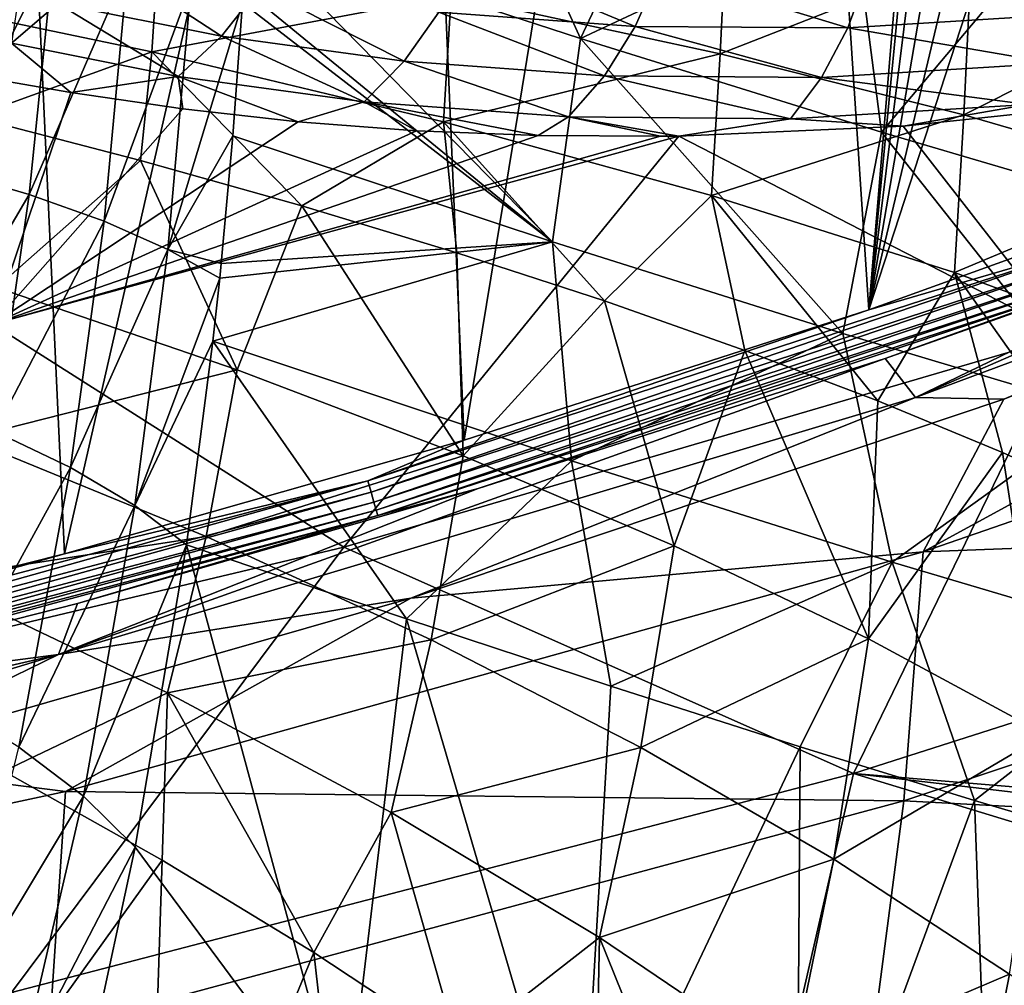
# Model space of a CAD drawing. Header units: metres. Extents: x -25 to 25, y -125 to 22.
# Tile 497 of 552: x 13.49 to 17.3, y -21.68 to -17.95. Entities that reach past the tile are written whole.
import ezdxf

# ---------------------------------------------------------------- set-up
doc = ezdxf.new("R2010")
doc.units = ezdxf.units.M
doc.layers.add('solid_500465_01', color=7, linetype='CONTINUOUS')

msp = doc.modelspace()

# ---------------------------------------------------------------- linework, layer by layer
at = {"layer": 'solid_500465_01'}
for points in [[(15.211853, -19.570034), (14.98347, -14.245853), (16.349859, -12.653533)], [(16.775436, -19.066566), (15.211853, -19.570034), (16.349859, -12.653533)], [(16.775436, -19.066566), (16.349859, -12.653533), (17.299999, -12.8)], [(16.775436, -19.066566), (17.299999, -12.8), (17.339243, -13.238526)], [(16.775436, -19.066566), (17.339243, -13.238526), (17.450512, -13.654087)], [(16.775436, -19.066566), (17.450512, -13.654087), (17.635805, -14.050611)], [(16.775436, -19.066566), (17.635805, -14.050611), (17.884295, -14.40584)], [(13.666541, -20.008802), (13.467754, -15.685903), (14.98347, -14.245853)], [(15.211853, -19.570034), (13.666541, -20.008802), (14.98347, -14.245853)], [(16.775436, -19.066566), (17.884295, -14.40584), (18.19416, -14.715706)], [(18.355883, -18.496965), (16.775436, -19.066566), (18.19416, -14.715706)], [(13.666541, -20.008802), (12.14794, -20.391457), (13.467754, -15.685903)], [(15.660733, -18.018934, 32.297321), (14.371901, -17.597038, 35.091476), (15.227039, -17.063353, 33.244858)], [(15.660733, -18.018934, 32.297321), (15.227039, -17.063353, 33.244858), (15.997378, -17.306286, 31.487406)], [(15.660733, -18.018934, 32.297321), (15.997378, -17.306286, 31.487406), (16.713873, -17.52597, 29.728018)], [(15.16189, -17.852837, 37.557564), (16.201172, -18.078312, 36.531532), (16.227495, -17.52478, 36.451115)], [(16.824068, -18.380764, 29.464172), (15.660733, -18.018934, 32.297321), (16.713873, -17.52597, 29.728018)], [(16.201172, -18.078312, 36.531532), (17.172224, -17.697683, 35.327038), (16.227495, -17.52478, 36.451115)], [(16.824068, -18.380764, 29.464172), (16.713873, -17.52597, 29.728018), (17.376768, -17.722551, 27.968567)], [(13.205183, -18.525612, 36.535637), (13.305266, -17.612268, 36.315796), (13.626641, -17.673664, 36.077457)], [(15.553165, -18.804493, 32.574371), (14.358763, -17.826822, 35.12862), (14.371901, -17.597038, 35.091476)], [(15.553165, -18.804493, 32.574371), (14.371901, -17.597038, 35.091476), (15.660733, -18.018934, 32.297321)], [(12.794429, -17.81665, 39.37862), (14.004156, -18.069708, 38.566948), (14.032396, -17.639299, 38.485374)], [(14.004156, -18.069708, 38.566948), (15.16189, -17.852837, 37.557564), (14.032396, -17.639299, 38.485374)], [(13.531088, -18.621168, 36.303986), (13.205183, -18.525612, 36.535637), (13.626641, -17.673664, 36.077457)], [(13.531088, -18.621168, 36.303986), (13.626641, -17.673664, 36.077457), (13.912125, -17.739946, 35.798244)], [(13.797663, -17.698231, 4.244042), (13.640917, -17.883337, 4.320507), (14.274083, -18.009464, 5.190474)], [(14.420525, -17.822329, 5.099836), (13.797663, -17.698231, 4.244042), (14.274083, -18.009464, 5.190474)], [(15.223041, -17.702206, 5.828482), (15.113176, -17.917023, 5.908884), (15.872263, -17.97234, 6.664723)], [(15.968225, -17.756313, 6.570889), (15.223041, -17.702206, 5.828482), (15.872263, -17.97234, 6.664723)], [(16.201172, -18.078312, 36.531532), (17.142935, -18.313761, 35.416733), (17.172224, -17.697683, 35.327038)], [(17.857658, -18.684626, 26.601492), (16.824068, -18.380764, 29.464172), (17.376768, -17.722551, 27.968567)], [(17.142935, -18.313761, 35.416733), (18.01219, -17.876759, 34.123352), (17.172224, -17.697683, 35.327038)], [(13.82011, -18.724344, 36.030437), (13.531088, -18.621168, 36.303986), (13.912125, -17.739946, 35.798244)], [(13.82011, -18.724344, 36.030437), (13.912125, -17.739946, 35.798244), (14.15652, -17.809912, 35.483234)], [(15.968225, -17.756313, 6.570889), (15.872263, -17.97234, 6.664723), (16.69351, -17.977835, 7.360789)], [(16.772896, -17.761309, 7.253591), (15.968225, -17.756313, 6.570889), (16.69351, -17.977835, 7.360789)], [(16.772896, -17.761309, 7.253591), (16.69351, -17.977835, 7.360789), (17.570276, -17.923784, 7.989934)], [(13.311325, -18.320837, 39.122108), (14.004156, -18.069708, 38.566948), (12.794429, -17.81665, 39.37862)], [(13.491588, -17.83919, 4.127186), (13.462297, -18.036831, 4.416504), (13.640917, -17.883337, 4.320507)], [(14.066822, -18.8332, 35.720127), (13.82011, -18.724344, 36.030437), (14.15652, -17.809912, 35.483234)], [(14.066822, -18.8332, 35.720127), (14.15652, -17.809912, 35.483234), (14.355396, -17.880861, 35.138035)], [(14.420525, -17.822329, 5.099836), (14.274083, -18.009464, 5.190474), (14.979317, -18.105963, 6.014066)], [(15.553165, -18.804493, 32.574371), (14.355396, -17.880861, 35.138035), (14.358763, -17.826822, 35.12862)], [(15.113176, -17.917023, 5.908884), (14.420525, -17.822329, 5.099836), (14.979317, -18.105963, 6.014066)], [(14.004156, -18.069708, 38.566948), (15.131286, -18.339968, 37.648899), (15.16189, -17.852837, 37.557564)], [(14.066822, -18.8332, 35.720127), (14.355396, -17.880861, 35.138035), (14.31791, -18.393993, 35.240963)], [(15.553165, -18.804493, 32.574371), (14.31791, -18.393993, 35.240963), (14.355396, -17.880861, 35.138035)], [(15.131286, -18.339968, 37.648899), (16.201172, -18.078312, 36.531532), (15.16189, -17.852837, 37.557564)], [(17.142935, -18.313761, 35.416733), (17.979866, -18.557224, 34.222618), (18.01219, -17.876759, 34.123352)], [(13.640917, -17.883337, 4.320507), (13.462297, -18.036831, 4.416504), (14.106665, -18.165161, 5.301871)], [(14.274083, -18.009464, 5.190474), (13.640917, -17.883337, 4.320507), (14.106665, -18.165161, 5.301871)], [(15.113176, -17.917023, 5.908884), (14.979317, -18.105963, 6.014066), (15.753459, -18.16263, 6.784542)], [(15.872263, -17.97234, 6.664723), (15.113176, -17.917023, 5.908884), (15.753459, -18.16263, 6.784542)], [(17.570276, -17.923784, 7.989934), (16.69351, -17.977835, 7.360789), (17.489319, -18.114254, 8.137738)], [(15.872263, -17.97234, 6.664723), (15.753459, -18.16263, 6.784542), (16.592361, -18.168726, 7.494981)], [(16.69351, -17.977835, 7.360789), (15.872263, -17.97234, 6.664723), (16.592361, -18.168726, 7.494981)], [(16.69351, -17.977835, 7.360789), (16.592361, -18.168726, 7.494981), (17.489319, -18.114254, 8.137738)], [(14.274083, -18.009464, 5.190474), (14.106665, -18.165161, 5.301871), (14.82531, -18.263597, 6.141006)], [(14.979317, -18.105963, 6.014066), (14.274083, -18.009464, 5.190474), (14.82531, -18.263597, 6.141006)], [(16.6747, -19.158451, 29.868202), (15.553165, -18.804493, 32.574371), (15.660733, -18.018934, 32.297321)], [(16.6747, -19.158451, 29.868202), (15.660733, -18.018934, 32.297321), (16.824068, -18.380764, 29.464172)], [(13.462297, -18.036831, 4.416504), (13.26793, -18.153709, 4.528724), (13.691141, -18.227158, 5.083609)], [(13.311325, -18.320837, 39.122108), (13.960475, -18.489985, 38.672558), (14.004156, -18.069708, 38.566948)], [(14.106665, -18.165161, 5.301871), (13.462297, -18.036831, 4.416504), (13.691141, -18.227158, 5.083609)], [(13.960475, -18.489985, 38.672558), (14.584842, -18.665298, 38.191391), (14.004156, -18.069708, 38.566948)], [(14.584842, -18.665298, 38.191391), (15.131286, -18.339968, 37.648899), (14.004156, -18.069708, 38.566948)], [(20.042969, -18.061331, 0.180419), (20.200556, -18.198299, 1.300007), (16.955456, -19.404877, 1.23884)], [(18.431187, -18.690655, 0.178198), (20.042969, -18.061331, 0.180419), (16.955456, -19.404877, 1.23884)], [(14.979317, -18.105963, 6.014066), (14.82531, -18.263597, 6.141006), (15.61523, -18.321712, 6.926902)], [(15.753459, -18.16263, 6.784542), (14.979317, -18.105963, 6.014066), (15.61523, -18.321712, 6.926902)], [(15.131286, -18.339968, 37.648899), (16.167843, -18.625084, 36.633003), (16.201172, -18.078312, 36.531532)], [(16.167843, -18.625084, 36.633003), (17.142935, -18.313761, 35.416733), (16.201172, -18.078312, 36.531532)], [(17.489319, -18.114254, 8.137738), (16.592361, -18.168726, 7.494981), (17.389914, -18.273701, 8.30913)], [(13.389033, -19.122417, 7.114629), (13.691141, -18.227158, 5.083609), (13.26793, -18.153709, 4.528724)], [(14.106665, -18.165161, 5.301871), (13.691141, -18.227158, 5.083609), (14.125051, -18.289841, 5.605937)], [(14.106665, -18.165161, 5.301871), (14.125051, -18.289841, 5.605937), (14.569539, -18.339949, 6.096173)], [(14.82531, -18.263597, 6.141006), (14.106665, -18.165161, 5.301871), (14.569539, -18.339949, 6.096173)], [(15.753459, -18.16263, 6.784542), (15.61523, -18.321712, 6.926902), (16.472364, -18.328495, 7.65231)], [(16.592361, -18.168726, 7.494981), (15.753459, -18.16263, 6.784542), (16.472364, -18.328495, 7.65231)], [(16.592361, -18.168726, 7.494981), (16.472364, -18.328495, 7.65231), (17.389914, -18.273701, 8.30913)], [(20.200556, -18.198299, 1.300007), (17.297417, -19.412174, 1.742114), (16.955456, -19.404877, 1.23884)], [(20.200556, -18.198299, 1.300007), (20.061607, -18.325998, 1.588964), (17.297417, -19.412174, 1.742114)], [(13.389033, -19.122417, 7.114629), (14.125051, -18.289841, 5.605937), (13.691141, -18.227158, 5.083609)], [(17.829792, -18.259867, 8.65595), (16.908001, -18.357355, 8.074663), (17.538095, -19.165712, 10.23157)], [(17.389914, -18.273701, 8.30913), (16.908001, -18.357355, 8.074663), (17.829792, -18.259867, 8.65595)], [(13.389033, -19.122417, 7.114629), (14.569539, -18.339949, 6.096173), (14.125051, -18.289841, 5.605937)], [(14.82531, -18.263597, 6.141006), (14.569539, -18.339949, 6.096173), (15.027109, -18.374926, 6.554821)], [(14.82531, -18.263597, 6.141006), (15.027109, -18.374926, 6.554821), (15.497478, -18.393131, 6.98234)], [(15.61523, -18.321712, 6.926902), (14.82531, -18.263597, 6.141006), (15.497478, -18.393131, 6.98234)], [(17.389914, -18.273701, 8.30913), (16.472364, -18.328495, 7.65231), (16.908001, -18.357355, 8.074663)], [(13.40476, -18.981079, 39.201572), (13.960475, -18.489985, 38.672558), (13.311325, -18.320837, 39.122108)], [(15.61523, -18.321712, 6.926902), (15.497478, -18.393131, 6.98234), (15.970488, -18.396379, 7.378773)], [(15.61523, -18.321712, 6.926902), (15.970488, -18.396379, 7.378773), (16.041277, -18.395712, 7.43574)], [(16.472364, -18.328495, 7.65231), (15.61523, -18.321712, 6.926902), (16.041277, -18.395712, 7.43574)], [(16.472364, -18.328495, 7.65231), (16.041277, -18.395712, 7.43574), (16.908001, -18.357355, 8.074663)], [(16.167843, -18.625084, 36.633003), (17.106516, -18.922575, 35.528637), (17.142935, -18.313761, 35.416733)], [(16.985144, -20.001907, 3.35405), (17.297417, -19.412174, 1.742114), (20.061607, -18.325998, 1.588964)], [(20.230778, -18.878296, 3.721399), (16.985144, -20.001907, 3.35405), (20.061607, -18.325998, 1.588964)], [(17.106516, -18.922575, 35.528637), (17.979866, -18.557224, 34.222618), (17.142935, -18.313761, 35.416733)], [(13.389033, -19.122417, 7.114629), (15.027109, -18.374926, 6.554821), (14.569539, -18.339949, 6.096173)], [(13.389033, -19.122417, 7.114629), (15.497478, -18.393131, 6.98234), (15.027109, -18.374926, 6.554821)], [(14.584842, -18.665298, 38.191391), (15.183117, -18.846319, 37.679958), (15.131286, -18.339968, 37.648899)], [(15.754122, -19.032562, 37.139771), (16.167843, -18.625084, 36.633003), (15.131286, -18.339968, 37.648899)], [(15.183117, -18.846319, 37.679958), (15.754122, -19.032562, 37.139771), (15.131286, -18.339968, 37.648899)], [(16.908001, -18.357355, 8.074663), (16.041277, -18.395712, 7.43574), (17.538095, -19.165712, 10.23157)], [(13.389033, -19.122417, 7.114629), (15.970488, -18.396379, 7.378773), (15.497478, -18.393131, 6.98234)], [(13.389033, -19.122417, 7.114629), (16.041277, -18.395712, 7.43574), (15.970488, -18.396379, 7.378773)], [(14.746615, -19.9837, 9.797953), (16.041277, -18.395712, 7.43574), (13.389033, -19.122417, 7.114629)], [(14.066822, -18.8332, 35.720127), (14.31791, -18.393993, 35.240963), (14.272546, -18.887617, 35.362999)], [(14.272546, -18.887617, 35.362999), (14.31791, -18.393993, 35.240963), (15.553165, -18.804493, 32.574371)], [(14.746615, -19.9837, 9.797953), (17.538095, -19.165712, 10.23157), (16.041277, -18.395712, 7.43574)], [(17.676785, -19.458632, 27.135109), (16.6747, -19.158451, 29.868202), (16.824068, -18.380764, 29.464172)], [(17.676785, -19.458632, 27.135109), (16.824068, -18.380764, 29.464172), (17.857658, -18.684626, 26.601492)], [(13.40476, -18.981079, 39.201572), (14.334228, -19.298143, 38.53899), (13.960475, -18.489985, 38.672558)], [(14.334228, -19.298143, 38.53899), (14.584842, -18.665298, 38.191391), (13.960475, -18.489985, 38.672558)], [(13.067958, -19.408407, 36.8386), (13.205183, -18.525612, 36.535637), (13.531088, -18.621168, 36.303986)], [(17.70051, -18.796278, 0.005799), (16.775436, -19.066566), (18.355883, -18.496965)], [(17.106516, -18.922575, 35.528637), (17.939995, -19.229956, 34.345188), (17.979866, -18.557224, 34.222618)], [(13.398203, -19.536829, 36.616829), (13.067958, -19.408407, 36.8386), (13.531088, -18.621168, 36.303986)], [(13.398203, -19.536829, 36.616829), (13.531088, -18.621168, 36.303986), (13.82011, -18.724344, 36.030437)], [(15.754122, -19.032562, 37.139771), (16.296673, -19.223539, 36.572342), (16.167843, -18.625084, 36.633003)], [(16.809593, -19.418762, 35.979187), (17.106516, -18.922575, 35.528637), (16.167843, -18.625084, 36.633003)], [(16.296673, -19.223539, 36.572342), (16.809593, -19.418762, 35.979187), (16.167843, -18.625084, 36.633003)], [(14.334228, -19.298143, 38.53899), (15.208031, -19.631172, 37.811367), (14.584842, -18.665298, 38.191391)], [(15.208031, -19.631172, 37.811367), (15.183117, -18.846319, 37.679958), (14.584842, -18.665298, 38.191391)], [(16.838299, -19.254793, 0.175143), (18.431187, -18.690655, 0.178198), (16.955456, -19.404877, 1.23884)], [(17.747356, -18.927658, 0.129855), (18.431187, -18.690655, 0.178198), (16.838299, -19.254793, 0.175143)], [(13.690434, -19.675789, 36.3522), (13.398203, -19.536829, 36.616829), (13.82011, -18.724344, 36.030437)], [(13.690434, -19.675789, 36.3522), (13.82011, -18.724344, 36.030437), (14.066822, -18.8332, 35.720127)], [(13.938979, -19.822588, 36.049858), (13.690434, -19.675789, 36.3522), (14.066822, -18.8332, 35.720127)], [(13.938979, -19.822588, 36.049858), (14.066822, -18.8332, 35.720127), (14.26675, -18.944199, 35.378468)], [(14.066822, -18.8332, 35.720127), (14.272546, -18.887617, 35.362999), (14.26675, -18.944199, 35.378468)], [(14.240365, -19.18721, 35.448597), (14.26675, -18.944199, 35.378468), (15.553165, -18.804493, 32.574371)], [(15.626046, -19.649668, 32.443504), (14.240365, -19.18721, 35.448597), (15.553165, -18.804493, 32.574371)], [(14.26675, -18.944199, 35.378468), (14.272546, -18.887617, 35.362999), (15.553165, -18.804493, 32.574371)], [(14.838856, -19.727819, 0.005799), (17.70051, -18.796278, 0.005799), (14.851639, -19.771259, 0.022988)], [(14.838856, -19.727819, 0.005799), (16.775436, -19.066566), (17.70051, -18.796278, 0.005799)], [(17.70051, -18.796278, 0.005799), (17.715717, -18.838928, 0.022988), (14.851639, -19.771259, 0.022988)], [(15.626046, -19.649668, 32.443504), (15.553165, -18.804493, 32.574371), (16.6747, -19.158451, 29.868202)], [(14.851639, -19.771259, 0.022988), (17.715717, -18.838928, 0.022988), (14.862881, -19.80946, 0.050556)], [(17.715717, -18.838928, 0.022988), (17.729092, -18.876436, 0.050556), (14.862881, -19.80946, 0.050556)], [(15.208031, -19.631172, 37.811367), (15.754122, -19.032562, 37.139771), (15.183117, -18.846319, 37.679958)], [(14.862881, -19.80946, 0.050556), (17.729092, -18.876436, 0.050556), (14.871922, -19.840183, 0.086889)], [(17.729092, -18.876436, 0.050556), (17.739847, -18.906603, 0.086889), (14.871922, -19.840183, 0.086889)], [(14.871922, -19.840183, 0.086889), (17.739847, -18.906603, 0.086889), (14.878234, -19.861628, 0.129855)], [(17.739847, -18.906603, 0.086889), (17.747356, -18.927658, 0.129855), (14.878234, -19.861628, 0.129855)], [(20.142683, -19.882565, 6.318374), (16.985144, -20.001907, 3.35405), (20.230778, -18.878296, 3.721399)], [(13.938979, -19.822588, 36.049858), (14.26675, -18.944199, 35.378468), (14.240365, -19.18721, 35.448597)], [(14.878234, -19.861628, 0.129855), (17.747356, -18.927658, 0.129855), (15.265965, -19.7572, 0.173224)], [(17.747356, -18.927658, 0.129855), (16.838299, -19.254793, 0.175143), (15.265965, -19.7572, 0.173224)], [(16.809593, -19.418762, 35.979187), (17.291697, -19.617744, 35.361816), (17.106516, -18.922575, 35.528637)], [(17.741804, -19.819998, 34.721737), (17.939995, -19.229956, 34.345188), (17.106516, -18.922575, 35.528637)], [(17.291697, -19.617744, 35.361816), (17.741804, -19.819998, 34.721737), (17.106516, -18.922575, 35.528637)], [(13.289875, -19.563564, 39.451832), (14.334228, -19.298143, 38.53899), (13.40476, -18.981079, 39.201572)], [(15.208031, -19.631172, 37.811367), (16.022413, -19.978245, 37.0233), (15.754122, -19.032562, 37.139771)], [(16.022413, -19.978245, 37.0233), (16.296673, -19.223539, 36.572342), (15.754122, -19.032562, 37.139771)], [(14.838856, -19.727819, 0.005799), (15.211853, -19.570034), (16.775436, -19.066566)], [(11.906669, -20.659008, 9.439972), (14.746615, -19.9837, 9.797953), (13.389033, -19.122417, 7.114629)], [(16.716515, -20.858335, 12.564646), (17.538095, -19.165712, 10.23157), (14.746615, -19.9837, 9.797953)], [(16.864769, -20.041538, 29.392748), (15.626046, -19.649668, 32.443504), (16.6747, -19.158451, 29.868202)], [(16.864769, -20.041538, 29.392748), (16.6747, -19.158451, 29.868202), (17.676785, -19.458632, 27.135109)], [(16.716515, -20.858335, 12.564646), (19.897942, -19.841822, 13.232506), (17.538095, -19.165712, 10.23157)], [(13.938979, -19.822588, 36.049858), (14.240365, -19.18721, 35.448597), (14.139013, -19.974421, 35.715664)], [(14.988522, -20.260616, 33.921875), (14.139013, -19.974421, 35.715664), (14.240365, -19.18721, 35.448597)], [(14.988522, -20.260616, 33.921875), (14.240365, -19.18721, 35.448597), (15.626046, -19.649668, 32.443504)], [(16.022413, -19.978245, 37.0233), (16.773661, -20.337427, 36.179436), (16.296673, -19.223539, 36.572342)], [(16.773661, -20.337427, 36.179436), (16.809593, -19.418762, 35.979187), (16.296673, -19.223539, 36.572342)], [(16.838299, -19.254793, 0.175143), (16.955456, -19.404877, 1.23884), (13.644533, -20.397985, 1.174296)], [(15.265965, -19.7572, 0.173224), (16.838299, -19.254793, 0.175143), (13.644533, -20.397985, 1.174296)], [(13.289875, -19.563564, 39.451832), (14.21498, -19.942776, 38.815144), (14.334228, -19.298143, 38.53899)], [(14.21498, -19.942776, 38.815144), (15.208031, -19.631172, 37.811367), (14.334228, -19.298143, 38.53899)], [(16.955456, -19.404877, 1.23884), (15.005206, -20.180759, 1.847436), (13.644533, -20.397985, 1.174296)], [(16.955456, -19.404877, 1.23884), (17.297417, -19.412174, 1.742114), (15.005206, -20.180759, 1.847436)], [(16.985144, -20.001907, 3.35405), (15.005206, -20.180759, 1.847436), (17.297417, -19.412174, 1.742114)], [(16.773661, -20.337427, 36.179436), (17.291697, -19.617744, 35.361816), (16.809593, -19.418762, 35.979187)], [(17.950888, -20.364061, 26.309189), (16.864769, -20.041538, 29.392748), (17.676785, -19.458632, 27.135109)], [(13.195376, -20.576962, 37.096001), (13.398203, -19.536829, 36.616829), (13.690434, -19.675789, 36.3522)], [(13.144081, -20.107399, 39.751732), (14.21498, -19.942776, 38.815144), (13.289875, -19.563564, 39.451832)], [(14.838856, -19.727819, 0.005799), (13.666541, -20.008802), (15.211853, -19.570034)], [(14.21498, -19.942776, 38.815144), (15.084146, -20.34165, 38.114517), (15.208031, -19.631172, 37.811367)], [(15.084146, -20.34165, 38.114517), (16.022413, -19.978245, 37.0233), (15.208031, -19.631172, 37.811367)], [(16.773661, -20.337427, 36.179436), (17.458059, -20.706783, 35.284428), (17.291697, -19.617744, 35.361816)], [(17.458059, -20.706783, 35.284428), (17.741804, -19.819998, 34.721737), (17.291697, -19.617744, 35.361816)], [(15.778625, -20.520548, 32.127464), (14.988522, -20.260616, 33.921875), (15.626046, -19.649668, 32.443504)], [(15.778625, -20.520548, 32.127464), (15.626046, -19.649668, 32.443504), (16.864769, -20.041538, 29.392748)], [(13.490743, -20.756096, 36.846539), (13.195376, -20.576962, 37.096001), (13.690434, -19.675789, 36.3522)], [(13.490743, -20.756096, 36.846539), (13.690434, -19.675789, 36.3522), (13.938979, -19.822588, 36.049858)], [(11.929683, -20.495876, 0.005799), (14.838856, -19.727819, 0.005799), (11.939983, -20.53997, 0.022988)], [(11.929683, -20.495876, 0.005799), (13.666541, -20.008802), (14.838856, -19.727819, 0.005799)], [(14.838856, -19.727819, 0.005799), (14.851639, -19.771259, 0.022988), (11.939983, -20.53997, 0.022988)], [(11.939983, -20.53997, 0.022988), (14.851639, -19.771259, 0.022988), (11.949042, -20.578747, 0.050556)], [(14.851639, -19.771259, 0.022988), (14.862881, -19.80946, 0.050556), (11.949042, -20.578747, 0.050556)], [(13.716996, -20.200733, 0.17314), (15.265965, -19.7572, 0.173224), (13.644533, -20.397985, 1.174296)], [(14.878234, -19.861628, 0.129855), (15.265965, -19.7572, 0.173224), (13.716996, -20.200733, 0.17314)], [(11.949042, -20.578747, 0.050556), (14.862881, -19.80946, 0.050556), (11.956328, -20.609934, 0.086889)], [(14.862881, -19.80946, 0.050556), (14.871922, -19.840183, 0.086889), (11.956328, -20.609934, 0.086889)], [(11.956328, -20.609934, 0.086889), (14.871922, -19.840183, 0.086889), (11.961414, -20.631701, 0.129855)], [(14.871922, -19.840183, 0.086889), (14.878234, -19.861628, 0.129855), (11.961414, -20.631701, 0.129855)], [(13.740776, -20.945955, 36.558449), (13.490743, -20.756096, 36.846539), (13.938979, -19.822588, 36.049858)], [(13.740776, -20.945955, 36.558449), (13.938979, -19.822588, 36.049858), (14.139013, -19.974421, 35.715664)], [(19.582081, -21.097136, 14.858092), (19.897942, -19.841822, 13.232506), (16.716515, -20.858335, 12.564646)], [(11.961414, -20.631701, 0.129855), (14.878234, -19.861628, 0.129855), (12.195461, -20.587692, 0.173697)], [(14.878234, -19.861628, 0.129855), (13.716996, -20.200733, 0.17314), (12.195461, -20.587692, 0.173697)], [(20.142683, -19.882565, 6.318374), (16.910021, -20.963127, 5.865665), (16.985144, -20.001907, 3.35405)], [(19.961176, -21.124516, 8.806397), (16.910021, -20.963127, 5.865665), (20.142683, -19.882565, 6.318374)], [(13.144081, -20.107399, 39.751732), (14.064912, -20.545967, 39.146671), (14.21498, -19.942776, 38.815144)], [(13.740776, -20.945955, 36.558449), (14.139013, -19.974421, 35.715664), (13.940431, -21.142691, 36.237526)], [(13.940431, -21.142691, 36.237526), (14.139013, -19.974421, 35.715664), (14.751925, -22.238272, 34.622719)], [(14.064912, -20.545967, 39.146671), (15.084146, -20.34165, 38.114517), (14.21498, -19.942776, 38.815144)], [(14.751925, -22.238272, 34.622719), (14.139013, -19.974421, 35.715664), (14.988522, -20.260616, 33.921875)], [(13.462433, -21.704288, 12.02752), (14.746615, -19.9837, 9.797953), (11.906669, -20.659008, 9.439972)], [(11.929683, -20.495876, 0.005799), (12.14794, -20.391457), (13.666541, -20.008802)], [(13.462433, -21.704288, 12.02752), (16.716515, -20.858335, 12.564646), (14.746615, -19.9837, 9.797953)], [(16.985144, -20.001907, 3.35405), (13.671029, -20.927471, 3.051451), (15.005206, -20.180759, 1.847436)], [(16.910021, -20.963127, 5.865665), (13.671029, -20.927471, 3.051451), (16.985144, -20.001907, 3.35405)], [(15.084146, -20.34165, 38.114517), (15.89363, -20.75787, 37.354401), (16.022413, -19.978245, 37.0233)], [(15.89363, -20.75787, 37.354401), (16.773661, -20.337427, 36.179436), (16.022413, -19.978245, 37.0233)], [(16.510193, -20.754515, 30.333523), (15.778625, -20.520548, 32.127464), (16.864769, -20.041538, 29.392748)], [(17.18376, -20.962715, 28.542034), (16.510193, -20.754515, 30.333523), (16.864769, -20.041538, 29.392748)], [(17.18376, -20.962715, 28.542034), (16.864769, -20.041538, 29.392748), (17.950888, -20.364061, 26.309189)], [(13.432942, -20.849049, 39.82069), (14.064912, -20.545967, 39.146671), (13.144081, -20.107399, 39.751732)], [(12.195461, -20.587692, 0.173697), (13.716996, -20.200733, 0.17314), (13.644533, -20.397985, 1.174296)], [(13.671029, -20.927471, 3.051451), (12.788116, -20.815815, 1.937664), (15.005206, -20.180759, 1.847436)], [(13.644533, -20.397985, 1.174296), (15.005206, -20.180759, 1.847436), (12.788116, -20.815815, 1.937664)], [(14.751925, -22.238272, 34.622719), (14.988522, -20.260616, 33.921875), (15.659841, -22.549671, 32.553158)], [(15.659841, -22.549671, 32.553158), (14.988522, -20.260616, 33.921875), (15.778625, -20.520548, 32.127464)], [(14.064912, -20.545967, 39.146671), (14.929513, -21.008125, 38.479076), (15.084146, -20.34165, 38.114517)], [(14.929513, -21.008125, 38.479076), (15.89363, -20.75787, 37.354401), (15.084146, -20.34165, 38.114517)], [(15.89363, -20.75787, 37.354401), (16.639734, -21.18911, 36.539295), (16.773661, -20.337427, 36.179436)], [(16.639734, -21.18911, 36.539295), (17.458059, -20.706783, 35.284428), (16.773661, -20.337427, 36.179436)], [(17.800005, -21.145412, 26.754877), (17.18376, -20.962715, 28.542034), (17.950888, -20.364061, 26.309189)], [(13.644533, -20.397985, 1.174296), (10.419156, -21.377663, 2.014877), (10.280398, -21.174219, 1.114756)], [(12.195461, -20.587692, 0.173697), (13.644533, -20.397985, 1.174296), (10.280398, -21.174219, 1.114756)], [(13.644533, -20.397985, 1.174296), (12.788116, -20.815815, 1.937664), (10.419156, -21.377663, 2.014877)], [(15.659841, -22.549671, 32.553158), (15.778625, -20.520548, 32.127464), (16.510193, -20.754515, 30.333523)], [(13.432942, -20.849049, 39.82069), (14.04519, -21.192924, 39.419033), (14.064912, -20.545967, 39.146671)], [(14.04519, -21.192924, 39.419033), (14.630824, -21.549431, 38.989445), (14.064912, -20.545967, 39.146671)], [(14.630824, -21.549431, 38.989445), (14.929513, -21.008125, 38.479076), (14.064912, -20.545967, 39.146671)], [(16.639734, -21.18911, 36.539295), (17.318762, -21.633039, 35.673702), (17.458059, -20.706783, 35.284428)], [(13.246067, -21.767254, 37.453392), (13.490743, -20.756096, 36.846539), (13.740776, -20.945955, 36.558449)], [(14.929513, -21.008125, 38.479076), (15.734163, -21.491175, 37.753216), (15.89363, -20.75787, 37.354401)], [(15.659841, -22.549671, 32.553158), (16.510193, -20.754515, 30.333523), (16.496035, -22.827969, 30.467636)], [(15.734163, -21.491175, 37.753216), (16.639734, -21.18911, 36.539295), (15.89363, -20.75787, 37.354401)], [(16.496035, -22.827969, 30.467636), (16.510193, -20.754515, 30.333523), (17.18376, -20.962715, 28.542034)], [(13.671029, -20.927471, 3.051451), (10.301794, -21.651251, 2.814821), (12.788116, -20.815815, 1.937664)], [(13.024423, -22.61211, 40.958237), (14.04519, -21.192924, 39.419033), (13.432942, -20.849049, 39.82069)], [(16.318537, -22.590782, 14.832946), (16.716515, -20.858335, 12.564646), (13.462433, -21.704288, 12.02752)], [(16.318537, -22.590782, 14.832946), (19.429449, -21.685152, 15.553816), (16.716515, -20.858335, 12.564646)], [(19.558067, -21.190155, 14.970679), (19.582081, -21.097136, 14.858092), (16.716515, -20.858335, 12.564646)], [(19.429449, -21.685152, 15.553816), (19.558067, -21.190155, 14.970679), (16.716515, -20.858335, 12.564646)], [(13.609803, -21.853172, 5.492774), (10.301794, -21.651251, 2.814821), (13.671029, -20.927471, 3.051451)], [(13.496444, -21.998966, 37.185341), (13.246067, -21.767254, 37.453392), (13.740776, -20.945955, 36.558449)], [(13.496444, -21.998966, 37.185341), (13.740776, -20.945955, 36.558449), (13.940431, -21.142691, 36.237526)], [(16.910021, -20.963127, 5.865665), (13.609803, -21.853172, 5.492774), (13.671029, -20.927471, 3.051451)], [(16.755293, -22.145828, 8.27793), (13.609803, -21.853172, 5.492774), (16.910021, -20.963127, 5.865665)], [(16.496035, -22.827969, 30.467636), (17.18376, -20.962715, 28.542034), (17.26012, -23.072828, 28.367344)], [(19.961176, -21.124516, 8.806397), (16.755293, -22.145828, 8.27793), (16.910021, -20.963127, 5.865665)], [(17.26012, -23.072828, 28.367344), (17.18376, -20.962715, 28.542034), (17.800005, -21.145412, 26.754877)], [(14.630824, -21.549431, 38.989445), (15.188684, -21.917587, 38.533222), (14.929513, -21.008125, 38.479076)], [(15.188684, -21.917587, 38.533222), (15.734163, -21.491175, 37.753216), (14.929513, -21.008125, 38.479076)], [(13.496444, -21.998966, 37.185341), (13.940431, -21.142691, 36.237526), (13.777275, -21.901951, 36.666702)], [(13.940431, -21.142691, 36.237526), (14.751925, -22.238272, 34.622719), (13.777275, -21.901951, 36.666702)], [(19.68821, -22.589815, 11.162611), (16.755293, -22.145828, 8.27793), (19.961176, -21.124516, 8.806397)], [(17.26012, -23.072828, 28.367344), (17.800005, -21.145412, 26.754877), (17.951714, -23.283918, 26.253462)], [(15.734163, -21.491175, 37.753216), (16.475178, -21.992399, 36.973408), (16.639734, -21.18911, 36.539295)], [(16.475178, -21.992399, 36.973408), (17.318762, -21.633039, 35.673702), (16.639734, -21.18911, 36.539295)], [(13.024423, -22.61211, 40.958237), (13.981163, -23.128555, 40.312134), (14.04519, -21.192924, 39.419033)], [(13.981163, -23.128555, 40.312134), (14.630824, -21.549431, 38.989445), (14.04519, -21.192924, 39.419033)], [(15.188684, -21.917587, 38.533222), (15.717607, -22.296415, 38.05167), (15.734163, -21.491175, 37.753216)], [(15.717607, -22.296415, 38.05167), (16.216431, -22.684933, 37.546093), (15.734163, -21.491175, 37.753216)], [(16.216431, -22.684933, 37.546093), (16.475178, -21.992399, 36.973408), (15.734163, -21.491175, 37.753216)], [(13.981163, -23.128555, 40.312134), (14.87137, -23.677176, 39.600094), (14.630824, -21.549431, 38.989445)], [(14.87137, -23.677176, 39.600094), (15.188684, -21.917587, 38.533222), (14.630824, -21.549431, 38.989445)], [(16.475178, -21.992399, 36.973408), (17.148874, -22.509087, 36.143974), (17.318762, -21.633039, 35.673702)], [(17.148874, -22.509087, 36.143974), (17.927011, -22.08733, 34.762123), (17.318762, -21.633039, 35.673702)], [(13.609803, -21.853172, 5.492774), (10.255215, -22.549143, 5.201192), (10.301794, -21.651251, 2.814821)]]:
    msp.add_3dface(points, dxfattribs=at)

doc.saveas('drawing.dxf')
